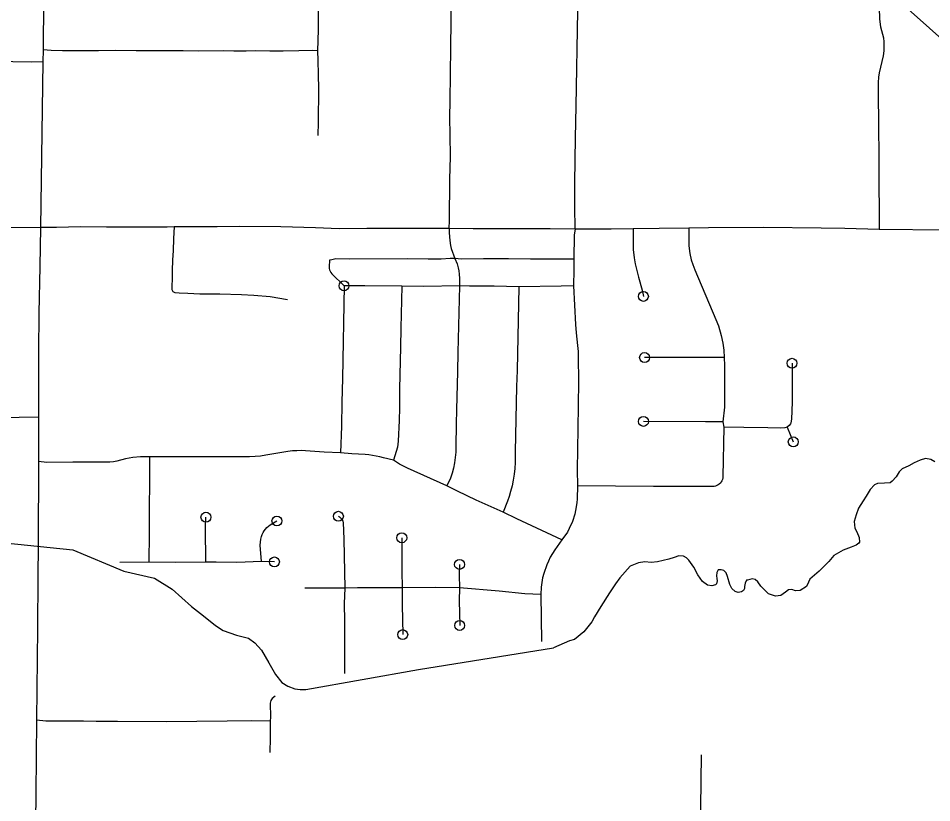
# Model space of a CAD drawing. Extents: x -19 to 366, y -4 to 359.
# Drawn here: x 150.17 to 151.042, y 184.384 to 185.132 of the extents above; entities that cross this region are included whole.
import ezdxf

# ---------------------------------------------------------------- set-up
doc = ezdxf.new("R2010")
doc.units = 0
for name, color, linetype in [('Level 33', 7, 'Continuous'), ('Level 34', 7, 'Continuous'), ('Level 35', 7, 'Continuous'), ('Level 43', 7, 'Continuous'), ('Level 60', 7, 'Continuous')]:
    doc.layers.add(name, color=color, linetype=linetype)

msp = doc.modelspace()

# ---------------------------------------------------------------- linework, layer by layer
at = {"layer": 'Level 33'}
for points in [[(150.58206, 185.02097), (150.58184, 185.03808), (150.58192, 185.05353), (150.58279, 185.10442), (150.58319, 185.15527), (150.58323, 185.19065), (150.58355, 185.21541), (150.58375, 185.24929), (150.58439, 185.27845), (150.58436, 185.29388), (150.58465, 185.33666), (150.58456, 185.36345), (150.58513, 185.39658), (150.58522, 185.41194), (150.58501, 185.42849)], [(150.70124, 184.93141), (150.70102, 184.95295), (150.70113, 184.97545), (150.70167, 185.01826), (150.70243, 185.04852), (150.70371, 185.13946), (150.70476, 185.18045), (150.7059, 185.20174), (150.70637, 185.21801)], [(150.45619, 185.18426), (150.45605, 185.12149), (150.45554, 185.10149)], [(150.19399, 185.14899), (150.1936, 185.10237)], [(150.99177, 185.14912), (150.99137, 185.14255), (150.99186, 185.13165), (150.99286, 185.12424), (150.99543, 185.11373), (150.99588, 185.10978), (150.996, 185.1058), (150.99578, 185.10122), (150.99523, 185.09667), (150.99157, 185.08049), (150.99082, 185.0761), (150.99033, 185.07106), (150.99048, 185.06596), (150.99058, 185.05316)], [(151.06277, 185.10217), (151.01634, 185.14376), (151.01326, 185.1456), (151.01107, 185.14669), (151.00808, 185.14766), (151.00424, 185.14856), (150.99999, 185.1491), (150.99177, 185.14912)], [(150.1936, 185.10237), (150.19333, 185.09088)], [(150.45554, 185.10149), (150.45027, 185.10172), (150.43755, 185.10129), (150.4228, 185.101), (150.40989, 185.10096), (150.39624, 185.10121), (150.38723, 185.10095), (150.37551, 185.10095), (150.3655, 185.10127), (150.34145, 185.10102), (150.3272, 185.10135), (150.28247, 185.10127), (150.26282, 185.10171), (150.24644, 185.10148), (150.21198, 185.10145), (150.20135, 185.10152), (150.1936, 185.10237)], [(150.45554, 185.10149), (150.45587, 185.09201), (150.45596, 185.07865), (150.45625, 185.06498), (150.45606, 185.03316), (150.45573, 185.02058)], [(150.19333, 185.09088), (150.18239, 185.09065), (150.16477, 185.09071), (150.1484, 185.09107), (150.14548, 185.09127), (150.14241, 185.09157), (150.13987, 185.09201), (150.13322, 185.09414), (150.12711, 185.09567), (150.11981, 185.09659), (150.1162, 185.09689), (150.08857, 185.09664), (150.07414, 185.09629)], [(150.19333, 185.09088), (150.19118, 184.93278)], [(150.99058, 185.05316), (150.99068, 185.03871), (150.99105, 184.99154), (150.9915, 184.93109)], [(150.58115, 184.93199), (150.58137, 184.93958), (150.58176, 184.97868), (150.58234, 185.00055), (150.58206, 185.02097)], [(150.19118, 184.93278), (150.12123, 184.93254), (150.10093, 184.93279), (150.07718, 184.93262), (150.04012, 184.93232), (149.99867, 184.93264), (149.96627, 184.93254)], [(150.19118, 184.93278), (150.19044, 184.8958), (150.18952, 184.85116), (150.18925, 184.81438), (150.18917, 184.75196)], [(150.31856, 184.93337), (150.31183, 184.93323), (150.25412, 184.93305), (150.2291, 184.93356), (150.20622, 184.93288), (150.19118, 184.93278)], [(150.58115, 184.93199), (150.50238, 184.93182), (150.47601, 184.93156), (150.4534, 184.93262), (150.4203, 184.93341), (150.3809, 184.93376), (150.35955, 184.9334), (150.33041, 184.93361), (150.31856, 184.93337)], [(150.58115, 184.93199), (150.58099, 184.9277), (150.58165, 184.92051), (150.58234, 184.91575), (150.58312, 184.91269), (150.5866, 184.90314)], [(150.70124, 184.93141), (150.67752, 184.93171), (150.64667, 184.93145), (150.60413, 184.93153), (150.58115, 184.93199)], [(150.78136, 184.93189), (150.75655, 184.93162)], [(150.80973, 184.9322), (150.78136, 184.93189)], [(150.82866, 184.93268), (150.80973, 184.9322)], [(150.80973, 184.9322), (150.80983, 184.9153), (150.81081, 184.90793), (150.8121, 184.90207), (150.81348, 184.8977), (150.81546, 184.89237), (150.83566, 184.84508), (150.83797, 184.83894), (150.84073, 184.8297), (150.84237, 184.82238), (150.84332, 184.81592), (150.84346, 184.80885)], [(150.95863, 184.9319), (150.93614, 184.93236), (150.8812, 184.933), (150.82866, 184.93268)], [(150.9915, 184.93109), (150.95863, 184.9319)], [(150.70124, 184.93141), (150.70052, 184.92593), (150.70008, 184.90276)], [(150.75655, 184.93162), (150.73558, 184.93138), (150.70124, 184.93141)], [(150.75655, 184.93162), (150.75669, 184.91189), (150.75759, 184.90403), (150.75862, 184.8981), (150.75972, 184.8931), (150.76172, 184.88546), (150.76541, 184.87301), (150.76646, 184.86714)], [(151.0554, 184.93044), (150.9915, 184.93109)], [(150.46921, 184.90214), (150.46679, 184.90168), (150.46643, 184.89527), (150.46657, 184.89383), (150.46694, 184.89243), (150.46748, 184.89109), (150.46823, 184.88984), (150.46914, 184.88871), (150.48073, 184.87723)], [(150.5866, 184.90314), (150.58217, 184.90315), (150.57354, 184.90276), (150.56118, 184.90266), (150.54145, 184.90284), (150.48625, 184.9027), (150.47303, 184.90287), (150.46921, 184.90214)], [(150.5866, 184.90314), (150.58858, 184.89806), (150.58971, 184.89429), (150.59032, 184.89138), (150.59071, 184.88847), (150.59103, 184.88427), (150.59095, 184.8771)], [(150.70008, 184.90276), (150.65885, 184.90261), (150.63774, 184.90289), (150.61394, 184.9029), (150.59291, 184.90267), (150.5866, 184.90314)], [(150.70008, 184.90276), (150.70003, 184.89247), (150.69958, 184.87724)], [(150.48073, 184.87723), (150.4792, 184.78895), (150.47855, 184.7663), (150.47817, 184.7434), (150.47743, 184.71805)], [(150.53588, 184.87678), (150.50058, 184.87721), (150.48073, 184.87723)], [(150.53588, 184.87678), (150.53487, 184.83673), (150.53479, 184.81866), (150.5337, 184.77909), (150.53356, 184.76088), (150.53328, 184.74881), (150.53242, 184.72913), (150.53177, 184.72338), (150.52785, 184.71085)], [(150.59095, 184.8771), (150.55694, 184.87657), (150.53588, 184.87678)], [(150.59095, 184.8771), (150.58932, 184.81375), (150.58918, 184.79549), (150.58806, 184.75909), (150.58777, 184.74566), (150.58758, 184.72351), (150.58738, 184.71845), (150.58691, 184.71342), (150.58619, 184.70841), (150.5852, 184.70345), (150.58397, 184.69855), (150.58236, 184.69384), (150.57883, 184.68654)], [(150.6477, 184.87639), (150.62402, 184.87698), (150.60053, 184.87695), (150.59095, 184.8771)], [(150.6477, 184.87639), (150.64582, 184.79635), (150.64533, 184.78104), (150.64416, 184.71893), (150.64409, 184.70861), (150.64376, 184.70302), (150.64314, 184.69745), (150.64229, 184.69191), (150.64115, 184.68643), (150.63975, 184.681), (150.63835, 184.6763), (150.63669, 184.67167), (150.63249, 184.66148)], [(150.69958, 184.87724), (150.68799, 184.87688), (150.6477, 184.87639)], [(150.69958, 184.87724), (150.70164, 184.84025), (150.70228, 184.83229), (150.70365, 184.82041), (150.70404, 184.81465), (150.70424, 184.80921), (150.70452, 184.78637), (150.70403, 184.7626), (150.70397, 184.74129), (150.70333, 184.70183), (150.7036, 184.68645)], [(150.84346, 184.80885), (150.76756, 184.80879)], [(150.84346, 184.80885), (150.84389, 184.80109), (150.84374, 184.76141), (150.84238, 184.74752)], [(150.90826, 184.80338), (150.9083, 184.76623), (150.90762, 184.75003), (150.90712, 184.74639), (150.90681, 184.74549), (150.90549, 184.74391), (150.90362, 184.74225)], [(150.18917, 184.75196), (150.13316, 184.75109), (150.10936, 184.75104), (150.10459, 184.75127), (150.09984, 184.75184), (150.09754, 184.75271), (150.09533, 184.7538), (150.09323, 184.75508), (150.09127, 184.75655), (150.07767, 184.76844)], [(150.18917, 184.75196), (150.18913, 184.70957)], [(150.84238, 184.74752), (150.82555, 184.74741), (150.76651, 184.7479)], [(150.84336, 184.74245), (150.84233, 184.69535), (150.8422, 184.69398), (150.84189, 184.69264), (150.84141, 184.69136), (150.84073, 184.69015)], [(150.84238, 184.74752), (150.84336, 184.74245)], [(150.90362, 184.74225), (150.90136, 184.74167), (150.89732, 184.74143), (150.8853, 184.74181), (150.86218, 184.74197), (150.84336, 184.74245)], [(150.90362, 184.74225), (150.90946, 184.72836)], [(150.29505, 184.71405), (150.2864, 184.71418), (150.27932, 184.71339), (150.27227, 184.71221), (150.26405, 184.71004), (150.26073, 184.70947), (150.2574, 184.70911), (150.25402, 184.70897), (150.2475, 184.70898), (150.2219, 184.70902), (150.19704, 184.70884), (150.18913, 184.70957)], [(150.29505, 184.71405), (150.29484, 184.64091), (150.29452, 184.6136)], [(150.47743, 184.71805), (150.46171, 184.71862), (150.44405, 184.71996), (150.43983, 184.72007), (150.43562, 184.71999), (150.43144, 184.71971), (150.42726, 184.71924), (150.40622, 184.71562), (150.40108, 184.71487), (150.39588, 184.71435), (150.39068, 184.71405), (150.29505, 184.71405)], [(150.52785, 184.71085), (150.51836, 184.71301), (150.51492, 184.71403), (150.51144, 184.71487), (150.50794, 184.71552), (150.5044, 184.71598), (150.50081, 184.71625), (150.48817, 184.71687), (150.47743, 184.71805)], [(150.18913, 184.70957), (150.18876, 184.63064)], [(150.57883, 184.68654), (150.54132, 184.70322), (150.53361, 184.70701), (150.52785, 184.71085)], [(150.84073, 184.69015), (150.83989, 184.68906), (150.8389, 184.68809), (150.83781, 184.68728), (150.8366, 184.68662), (150.83529, 184.68615), (150.83394, 184.68586), (150.83257, 184.68576), (150.77609, 184.68586), (150.7036, 184.68645)], [(150.63249, 184.66148), (150.607, 184.67288), (150.58901, 184.68134), (150.57883, 184.68654)], [(150.7036, 184.68645), (150.70312, 184.6739), (150.70285, 184.67024), (150.70172, 184.66297), (150.70088, 184.65939), (150.69865, 184.65239), (150.6957, 184.64565), (150.69397, 184.64241), (150.68875, 184.635)], [(150.3487, 184.6137), (150.34867, 184.6465), (150.34896, 184.65654)], [(150.4021, 184.61417), (150.40073, 184.6298), (150.40088, 184.63264), (150.40127, 184.63546), (150.40192, 184.63823), (150.40265, 184.64009), (150.40354, 184.64188), (150.4046, 184.64358), (150.40584, 184.64516), (150.40721, 184.64662), (150.40871, 184.64794), (150.41034, 184.64912), (150.41669, 184.65293)], [(150.47536, 184.65742), (150.47647, 184.65676), (150.47746, 184.65592), (150.47832, 184.65493), (150.47899, 184.65382), (150.47948, 184.65262), (150.47978, 184.65135), (150.48058, 184.63551), (150.48138, 184.58883)], [(150.68875, 184.635), (150.64559, 184.6551), (150.63249, 184.66148)], [(150.53586, 184.6369), (150.53593, 184.60521), (150.53634, 184.58911)], [(150.18876, 184.63064), (150.18853, 184.59896)], [(150.68875, 184.635), (150.68188, 184.62537), (150.67959, 184.62195), (150.67754, 184.61841), (150.67573, 184.61473), (150.67414, 184.61095), (150.6714, 184.60286), (150.67025, 184.59856), (150.66936, 184.5942), (150.66873, 184.58979), (150.6684, 184.58288)], [(150.29452, 184.6136), (150.26687, 184.61319)], [(150.3487, 184.6137), (150.31971, 184.61324), (150.29452, 184.6136)], [(150.4021, 184.61417), (150.3785, 184.61346), (150.35877, 184.61352), (150.3487, 184.6137)], [(150.41432, 184.61389), (150.4021, 184.61417)], [(150.59095, 184.61151), (150.59076, 184.60133), (150.59086, 184.58921)], [(150.18853, 184.59896), (150.18809, 184.55077)], [(150.48138, 184.58883), (150.44943, 184.589), (150.44318, 184.58883)], [(150.48138, 184.58883), (150.48088, 184.57412), (150.48107, 184.55725), (150.48121, 184.50738)], [(150.53634, 184.58911), (150.49367, 184.58908), (150.48138, 184.58883)], [(150.53634, 184.58911), (150.53633, 184.57291), (150.53675, 184.54454)], [(150.59086, 184.58921), (150.56814, 184.58946), (150.53634, 184.58911)], [(150.59086, 184.58921), (150.59064, 184.57681), (150.5911, 184.55329)], [(150.6684, 184.58288), (150.65336, 184.58346), (150.62894, 184.58596), (150.59086, 184.58921)], [(150.6684, 184.58288), (150.66907, 184.53796)], [(150.18809, 184.55077), (150.1874, 184.46287)], [(150.41495, 184.48587), (150.41224, 184.48371), (150.41144, 184.48277), (150.41086, 184.4817), (150.41047, 184.48053), (150.41031, 184.47931), (150.41067, 184.46586), (150.41026, 184.46202)], [(150.1874, 184.46287), (150.18662, 184.39305)], [(150.41026, 184.46202), (150.39268, 184.46226), (150.36934, 184.46194), (150.31131, 184.4615), (150.26448, 184.46154), (150.24432, 184.46181), (150.23214, 184.46198), (150.19605, 184.46191), (150.1874, 184.46287)], [(150.41026, 184.46202), (150.4104, 184.44611), (150.40999, 184.43213)], [(150.82171, 184.42994), (150.82099, 184.37971), (150.82055, 184.27297)], [(150.18662, 184.39305), (150.18538, 184.28554)]]:
    msp.add_lwpolyline(points, dxfattribs=at)
for centre in [(150.48073, 184.87723), (150.76646, 184.86714), (150.76756, 184.80879), (150.90826, 184.80338), (150.76651, 184.7479), (150.90946, 184.72836), (150.47536, 184.65742), (150.34896, 184.65654), (150.41669, 184.65293), (150.53586, 184.6369), (150.41432, 184.61389), (150.59095, 184.61151), (150.5911, 184.55329), (150.53675, 184.54454)]:
    msp.add_circle(centre, 0.00473, dxfattribs=at)
at = {"layer": 'Level 34'}
msp.add_lwpolyline([(150.31856, 184.93337), (150.31798, 184.92237), (150.31762, 184.91075), (150.31698, 184.90209), (150.3166, 184.89164), (150.31676, 184.88475), (150.31646, 184.87589), (150.31652, 184.87387), (150.31748, 184.87184), (150.31919, 184.87083), (150.32356, 184.87059), (150.33161, 184.87035), (150.34321, 184.86974), (150.36219, 184.86946), (150.38277, 184.86891), (150.39465, 184.86831), (150.41037, 184.86698), (150.42689, 184.86407)], dxfattribs=at)
at = {"layer": 'Level 35'}
for points in [[(151.04446, 184.70933), (151.04087, 184.71162), (151.03557, 184.71259), (151.03063, 184.71089), (151.02474, 184.70825), (151.01961, 184.70561), (151.01334, 184.70258), (151.01049, 184.69993), (151.00781, 184.695), (151.004, 184.69083), (151.00191, 184.68931), (150.99641, 184.68895), (150.98996, 184.68859), (150.98692, 184.68746), (150.98273, 184.6831), (150.97891, 184.67665), (150.97605, 184.67229), (150.97185, 184.66508), (150.96935, 184.65881), (150.96762, 184.65235), (150.96816, 184.64607), (150.97004, 184.64265), (150.97248, 184.63731), (150.97283, 184.63275), (150.97188, 184.6318), (150.96941, 184.62972), (150.96466, 184.62783), (150.95706, 184.62501), (150.94813, 184.6199), (150.94356, 184.6144), (150.93403, 184.60493), (150.92528, 184.59754), (150.92413, 184.59469), (150.92202, 184.59052), (150.91613, 184.58674), (150.91158, 184.58637), (150.90798, 184.58752), (150.90476, 184.58715), (150.9019, 184.58488), (150.89772, 184.58185), (150.89241, 184.58111), (150.88597, 184.58341), (150.87861, 184.59066), (150.8756, 184.59486), (150.87296, 184.59715), (150.87031, 184.59773), (150.86594, 184.5966), (150.86499, 184.5966), (150.86346, 184.59357), (150.86307, 184.59033), (150.86287, 184.58862), (150.8621, 184.58653), (150.8602, 184.5854), (150.85698, 184.58484), (150.85395, 184.58561), (150.85074, 184.58866), (150.84886, 184.59247), (150.84662, 184.5999), (150.8455, 184.60351), (150.84324, 184.6058), (150.84058, 184.60638), (150.83774, 184.6062), (150.8364, 184.60392), (150.8362, 184.60069), (150.83656, 184.59803), (150.83674, 184.59575), (150.83635, 184.59309), (150.83521, 184.59214), (150.8316, 184.5912), (150.82763, 184.59178), (150.8229, 184.59522), (150.81838, 184.60151), (150.81462, 184.60875), (150.80973, 184.61542), (150.80746, 184.6179), (150.80482, 184.61943), (150.80027, 184.61963), (150.79571, 184.61813), (150.79059, 184.61662), (150.77996, 184.614), (150.7737, 184.61326), (150.76783, 184.61385), (150.76175, 184.61292), (150.75397, 184.60971), (150.74387, 184.59872), (150.73967, 184.59284), (150.73395, 184.58449), (150.72592, 184.5714), (150.71962, 184.56153), (150.71714, 184.55679)], [(150.31673, 184.58778), (150.33523, 184.57136), (150.34656, 184.56239), (150.35808, 184.55322), (150.36526, 184.54845), (150.37813, 184.54403), (150.38949, 184.54114), (150.39554, 184.53675), (150.40195, 184.52969), (150.40891, 184.5175), (150.4155, 184.50645), (150.42134, 184.49883), (150.4272, 184.49538), (150.43382, 184.49289), (150.43894, 184.4923), (150.44443, 184.4921)], [(150.71714, 184.55679), (150.70951, 184.54711), (150.70076, 184.53992), (150.69601, 184.5386), (150.68063, 184.53181)]]:
    msp.add_lwpolyline(points, dxfattribs=at)
at = {"layer": 'Level 43'}
for points in [[(150.06087, 184.64186), (150.22193, 184.62536), (150.27074, 184.60504), (150.2999, 184.59848), (150.31673, 184.58778)], [(150.44443, 184.4921), (150.55182, 184.51132), (150.68063, 184.53181)]]:
    msp.add_lwpolyline(points, dxfattribs=at)
at = {"layer": 'Level 60'}
for points in [[(154.11585, 1.87092), (153.9063, 10.48743), (153.69602, 19.10409), (153.48501, 27.72087), (153.27327, 36.3378), (153.0608, 44.95486), (152.84759, 53.57206), (152.63366, 62.1894), (152.419, 70.80688), (152.20362, 79.42449), (151.98751, 88.04225), (151.77068, 96.66014), (151.55312, 105.27817), (151.33484, 113.89634), (151.11584, 122.51465), (150.89612, 131.13311), (150.67568, 139.7517), (150.45452, 148.37043), (150.23264, 156.98931), (150.01005, 165.60832), (149.78674, 174.22748), (149.56272, 182.84677), (149.33799, 191.46621), (149.11254, 200.0858), (148.88638, 208.70552), (148.65952, 217.32539), (148.43194, 225.9454), (148.20366, 234.56555), (147.97466, 243.18584), (147.74497, 251.80628), (147.51457, 260.42687), (147.28346, 269.04759), (147.05165, 277.66846), (146.81914, 286.28948), (146.58593, 294.91064), (146.35202, 303.53194), (146.11742, 312.15339), (145.88211, 320.77499), (145.64611, 329.39673), (145.40941, 338.01861), (145.17202, 346.64065)], [(0, 180.89994), (7.12284, 180.90436), (14.24566, 180.9176), (21.36847, 180.93968), (28.49124, 180.97058), (35.61397, 181.01031), (42.73664, 181.05888), (49.85925, 181.11627), (56.98178, 181.18249), (64.10422, 181.25754), (71.22656, 181.34142), (78.3488, 181.43413), (85.47091, 181.53567), (92.5929, 181.64603), (99.71474, 181.76523), (106.83643, 181.89325), (113.95795, 182.0301), (121.0793, 182.17578), (128.20046, 182.33029), (135.32143, 182.49362), (142.44218, 182.66579), (149.56272, 182.84677), (156.68303, 183.03659), (163.8031, 183.23523), (170.92291, 183.4427), (178.04247, 183.65899), (185.16175, 183.88411), (192.28074, 184.11805), (199.39944, 184.36082), (206.51784, 184.61242), (213.63591, 184.87283), (220.75366, 185.14207), (227.87107, 185.42014), (234.98813, 185.70702), (242.10483, 186.00273), (249.22115, 186.30726), (256.33709, 186.62061), (263.45264, 186.94279), (270.56779, 187.27378), (277.68251, 187.61359), (284.79682, 187.96222), (291.91068, 188.31967), (299.02409, 188.68594), (306.13705, 189.06103), (313.24954, 189.44494), (320.36154, 189.83766), (327.47305, 190.23919), (334.58406, 190.64954), (341.69455, 191.06871)]]:
    msp.add_spline(points, degree=3, dxfattribs=at)

doc.saveas('drawing.dxf')
